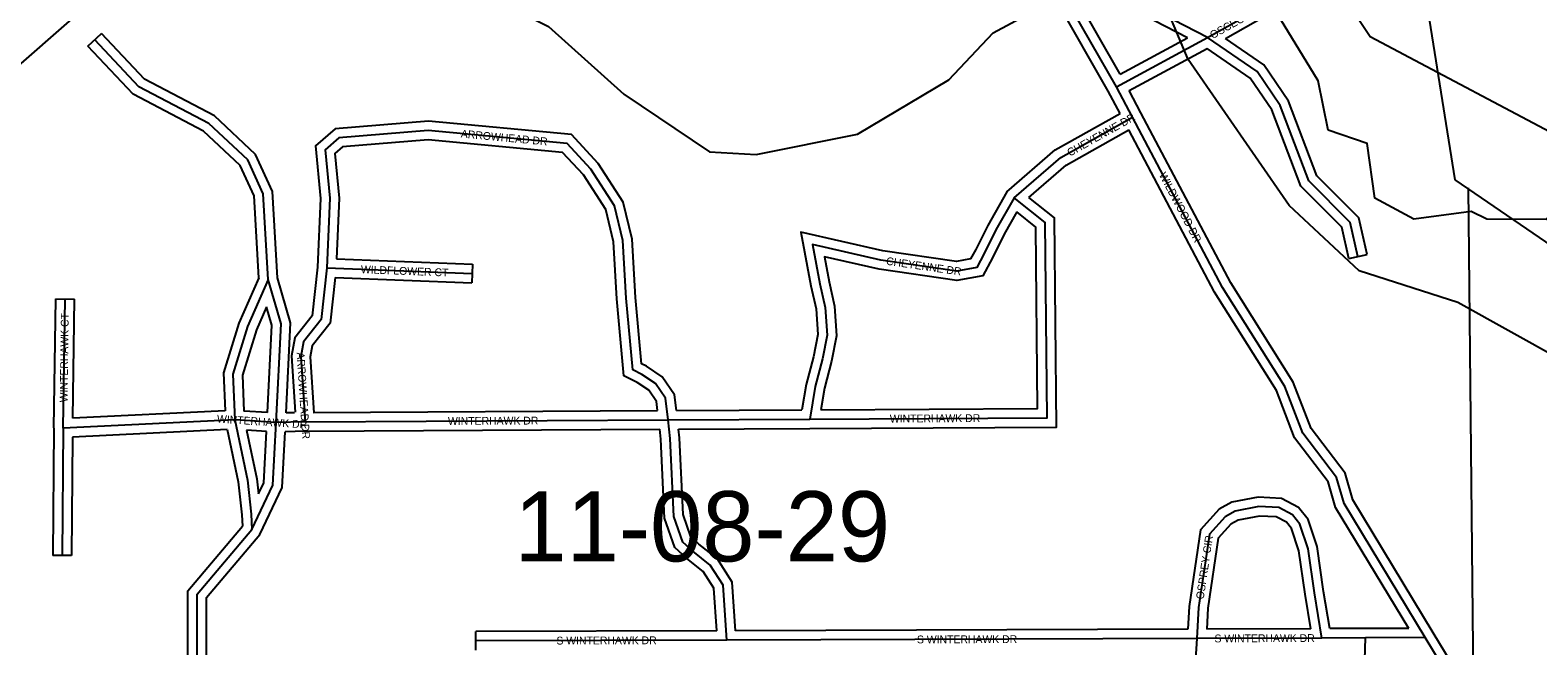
# Model space of a CAD drawing. Extents: x 418523 to 616617, y 1878279 to 2196743.
# Drawn here: x 542543 to 547376, y 1993528 to 1995501 of the extents above; entities that cross this region are included whole.
import ezdxf

# ---------------------------------------------------------------- set-up
doc = ezdxf.new("R2010")
doc.units = 0
for name, color, linetype in [('Level 1', 7, 'Continuous'), ('Level 2', 7, 'Continuous'), ('Level 31', 7, 'Continuous'), ('Level 32', 7, 'Continuous'), ('Level 34', 7, 'Continuous'), ('Level 5', 7, 'Continuous'), ('Level 7', 7, 'Continuous')]:
    doc.layers.add(name, color=color, linetype=linetype)

msp = doc.modelspace()

# ---------------------------------------------------------------- linework, layer by layer
at = {"layer": 'Level 1'}
for p, q in [((547111.499, 1995022.039), (546727.857, 1997414.894)), ((548365.764, 1994161.829), (547111.499, 1995022.039)), ((547153.448, 1994995.962), (547175.203, 1992709.866))]:
    msp.add_line(p, q, dxfattribs=at)
at = {"layer": 'Level 31'}
for p, q in [((546025.574, 1995319.952), (545861.215, 1995607.01)), ((546317.797, 1995477.631), (546520.458, 1995591.213)), ((546025.574, 1995319.952), (546317.797, 1995477.631)), ((546077.289, 1995222.7), (546025.574, 1995319.952)), ((543493.482, 1994739.246), (543475.434, 1994574.625)), ((543493.482, 1994739.246), (543959.603, 1994721.451)), ((542648.973, 1994226.181), (542654.693, 1994640.007)), ((543198.959, 1994252.483), (542648.973, 1994226.181)), ((543331.81, 1994243.711), (543198.959, 1994252.483)), ((543424.103, 1994246.336), (543331.81, 1994243.711)), ((543424.103, 1994246.336), (544587.992, 1994252.595)), ((544587.992, 1994252.595), (545042.446, 1994254.851)), ((542648.973, 1994226.181), (542645.809, 1993817.801)), ((544776.129, 1993546.888), (543971.229, 1993544.25)), ((546282.859, 1993551.797), (544776.129, 1993546.888)), ((546683.726, 1993553.508), (546282.859, 1993551.797)), ((546824.218, 1993553.816), (546683.726, 1993553.508)), ((547015.454, 1993554.701), (546824.218, 1993553.816))]:
    msp.add_line(p, q, dxfattribs=at)
for points in [[(546317.797, 1995477.631), (546026.498, 1995628.332), (545991.763, 1995677.531)], [(543306.262, 1994702.001), (543290.301, 1994977.339), (543240.528, 1995085.5), (543115.942, 1995202.618), (542891.147, 1995320.047), (542749.858, 1995470.311)], [(546799.632, 1994776.146), (546774.902, 1994884.591), (546641.791, 1995018.088), (546550.548, 1995260.194), (546476.031, 1995368.787), (546317.797, 1995477.631)], [(545697.552, 1994964.19), (545846.671, 1995093.567), (546077.289, 1995222.7)], [(547015.454, 1993554.701), (546755.73, 1993984.228), (546730.924, 1994067.581), (546622.889, 1994209.731), (546564.984, 1994359.731), (546365.825, 1994677.074), (546077.289, 1995222.7)], [(544587.992, 1994252.595), (544579.957, 1994322.078), (544547.754, 1994369.088), (544503.761, 1994398.316), (544474.63, 1994412.951), (544454.079, 1994642.118), (544442.59, 1994826.892), (544416.292, 1994938.615), (544340.222, 1995055.946), (544264.046, 1995138.366), (543819.249, 1995179.728), (543532.499, 1995156.242), (543488.619, 1995118.193), (543503.363, 1994962.501), (543493.482, 1994739.246)], [(545042.446, 1994254.851), (545802.939, 1994259.464), (545797.207, 1994884.976), (545697.552, 1994964.19)], [(545697.552, 1994964.19), (545639.209, 1994861.45), (545600.924, 1994785.196), (545577.641, 1994741.265), (545513.229, 1994729.457), (545270.417, 1994764.738), (545051.118, 1994814.861), (545074.52, 1994688.599), (545092.048, 1994612.178), (545097.807, 1994524.155), (545082.989, 1994447.831), (545059.572, 1994359.897), (545042.446, 1994254.851)], [(543306.262, 1994702.001), (543239.839, 1994552.014), (543193.069, 1994399.421), (543198.959, 1994252.483)], [(543331.81, 1994243.711), (543347.687, 1994560.046), (543306.262, 1994702.001)], [(543475.434, 1994574.625), (543419.054, 1994502.456), (543410.388, 1994456.001), (543424.103, 1994246.336)], [(543198.959, 1994252.483), (543239.909, 1994058.891), (543251.624, 1993950.121), (543254.014, 1993901.746)], [(544776.129, 1993546.888), (544764.295, 1993722.935), (544723.264, 1993787.427), (544667.582, 1993831.599), (544635.323, 1993860.79), (544606.079, 1993943.066), (544594.469, 1994192.571), (544587.992, 1994252.595)], [(543254.014, 1993901.746), (543321.363, 1994043.366), (543331.81, 1994243.711)], [(546683.726, 1993553.508), (546660.054, 1993698.315), (546639.544, 1993839.476), (546613.141, 1993918.468), (546589.762, 1993947.995), (546546.067, 1993971.4), (546481.698, 1993974.501), (546405.542, 1993959.819), (546373.459, 1993942.096), (546323.503, 1993886.606), (546288.55, 1993651.786), (546282.859, 1993551.797)], [(543159.176, 1992660.142), (543151.51, 1992951.821), (543102.403, 1993277.083), (543077.426, 1993302.253), (543078.633, 1993693.911), (543254.014, 1993901.746)], [(546282.859, 1993551.797), (546273.849, 1993401.996), (546329.35, 1993190.545), (546384.956, 1993120.192), (546504.977, 1993061.284), (546648.315, 1993058.311), (546715.654, 1993093.384), (546788.708, 1993237.539), (546820.734, 1993448.729), (546824.218, 1993553.816)], [(547320.349, 1993169.771), (547129.064, 1993366.351), (547015.454, 1993554.701)]]:
    msp.add_lwpolyline(points, dxfattribs=at)
at = {"layer": 'Level 32'}
for p, q in [((546037.073, 1995360.246), (545887.25, 1995621.916)), ((545999.306, 1995305.451), (545835.18, 1995592.102)), ((546374.517, 1995475.027), (546535.126, 1995565.041)), ((542728.002, 1995449.761), (542771.714, 1995490.862)), ((546037.074, 1995360.246), (546253.586, 1995477.072)), ((546066.063, 1995307.709), (546315.904, 1995442.52)), ((546103.779, 1995236.786), (546066.063, 1995307.709)), ((546037.019, 1995234.532), (545999.306, 1995305.451)), ((546770.382, 1994769.476), (546828.882, 1994782.816)), ((543463.554, 1994741.541), (543446.543, 1994586.371)), ((543524.789, 1994768.071), (543960.748, 1994751.429)), ((543960.748, 1994751.429), (543958.459, 1994691.471)), ((543520.259, 1994708.2), (543504.325, 1994562.874)), ((543520.259, 1994708.2), (543958.459, 1994691.471)), ((542618.976, 1994226.596), (542624.695, 1994640.422)), ((542624.695, 1994640.422), (542684.691, 1994639.592)), ((542679.413, 1994257.671), (542684.691, 1994639.592)), ((543167.79, 1994281.026), (542679.413, 1994257.671)), ((543303.375, 1994275.654), (543227.856, 1994280.641)), ((543390.198, 1994275.384), (543363.401, 1994274.621)), ((543450.537, 1994276.479), (544554.344, 1994282.414)), ((544614.709, 1994282.727), (545016.921, 1994284.725)), ((542618.974, 1994226.413), (542615.809, 1993818.033)), ((542678.754, 1994197.569), (542675.809, 1993817.568)), ((543174.893, 1994221.296), (542678.754, 1994197.57)), ((543300.309, 1994215.724), (543236.509, 1994219.937)), ((543424.612, 1994216.337), (543360.329, 1994214.508)), ((543424.612, 1994216.337), (544561.071, 1994222.447)), ((544621.388, 1994222.758), (545042.596, 1994224.851)), ((542675.809, 1993817.568), (542615.809, 1993818.033)), ((544744.053, 1993576.782), (543971.131, 1993574.25)), ((543971.328, 1993514.249), (543971.131, 1993574.25)), ((546254.514, 1993581.704), (544804.177, 1993576.979)), ((546648.448, 1993583.357), (546314.625, 1993581.932)), ((546824.152, 1993583.816), (546709.212, 1993583.563)), ((546962.403, 1993584.455), (546824.079, 1993583.816))]:
    msp.add_line(p, q, dxfattribs=at)
for points in [[(546253.585, 1995477.072), (546006.212, 1995605.05), (545967.255, 1995660.227)], [(543336.016, 1994707.135), (543319.924, 1994984.732), (543265.336, 1995103.353), (543133.487, 1995227.301), (542909.531, 1995344.291), (542771.714, 1995490.862)], [(546828.882, 1994782.816), (546802.235, 1994899.669), (546667.589, 1995034.703), (546577.339, 1995274.173), (546497.619, 1995390.351), (546374.517, 1995475.027)], [(543275.893, 1994707.511), (543260.679, 1994969.946), (543215.719, 1995067.646), (543098.397, 1995177.936), (542872.763, 1995295.803), (542728.002, 1995449.761)], [(546770.382, 1994769.476), (546747.569, 1994869.514), (546615.992, 1995001.472), (546523.755, 1995246.215), (546454.444, 1995347.224), (546315.904, 1995442.52)], [(545674.006, 1994983.477), (545829.332, 1995118.241), (546037.019, 1995234.532)], [(547041.126, 1993570.224), (546783.389, 1993996.466), (546758.119, 1994081.38), (546649.347, 1994224.499), (546591.932, 1994373.231), (546391.826, 1994692.081), (546103.81, 1995236.724)], [(544614.709, 1994282.727), (544608.906, 1994332.904), (544569.209, 1994390.851), (544518.851, 1994424.308), (544503.019, 1994432.261), (544483.996, 1994644.389), (544472.375, 1994831.291), (544444.3, 1994950.562), (544363.997, 1995074.421), (544278.274, 1995167.173), (543819.414, 1995209.843), (543520.263, 1995185.341), (543457.295, 1995130.741), (543473.299, 1994961.747), (543463.554, 1994741.541)], [(545744.495, 1994965.198), (545864.01, 1995068.892), (546065.135, 1995181.508)], [(546962.404, 1993584.455), (546728.071, 1993971.991), (546703.73, 1994053.781), (546596.433, 1994194.961), (546538.038, 1994346.231), (546339.824, 1994662.067), (546065.135, 1995181.509)], [(544554.344, 1994282.414), (544551.009, 1994311.253), (544526.297, 1994347.325), (544488.671, 1994372.322), (544446.24, 1994393.638), (544424.161, 1994639.846), (544412.805, 1994822.493), (544388.283, 1994926.668), (544316.447, 1995037.471), (544249.819, 1995109.558), (543819.084, 1995149.613), (543544.734, 1995127.143), (543519.943, 1995105.646), (543533.426, 1994963.256), (543524.789, 1994768.072)], [(545674.005, 1994983.477), (545612.742, 1994875.597), (545574.262, 1994798.953), (545557.938, 1994768.153), (545512.667, 1994759.855), (545275.924, 1994794.254), (545013.3, 1994854.278), (545045.137, 1994682.51), (545062.268, 1994607.818), (545067.617, 1994526.066), (545053.734, 1994454.558), (545030.2, 1994366.186), (545016.921, 1994284.725)], [(545042.629, 1994224.851), (545833.214, 1994229.646), (545827.075, 1994899.558), (545744.496, 1994965.198)], [(545706.329, 1994918.888), (545665.675, 1994847.302), (545627.587, 1994771.44), (545597.344, 1994714.376), (545513.791, 1994699.06), (545264.909, 1994735.223), (545088.934, 1994775.442), (545103.904, 1994694.689), (545121.828, 1994616.539), (545127.997, 1994522.243), (545112.244, 1994441.104), (545088.944, 1994353.608), (545077.769, 1994285.066)], [(545077.77, 1994285.066), (545772.664, 1994289.282), (545767.339, 1994870.393), (545706.329, 1994918.888)], [(543275.892, 1994707.511), (543211.681, 1994562.521), (543162.887, 1994403.326), (543167.79, 1994281.027)], [(543363.401, 1994274.621), (543377.904, 1994563.593), (543336.016, 1994707.135)], [(543300.458, 1994614.801), (543267.996, 1994541.506), (543223.25, 1994395.515), (543227.856, 1994280.641)], [(543303.375, 1994275.654), (543317.471, 1994556.497), (543300.458, 1994614.801)], [(543446.543, 1994586.371), (543390.904, 1994515.156), (543380.205, 1994457.8), (543392.009, 1994277.372)], [(543504.325, 1994562.874), (543447.203, 1994489.757), (543440.569, 1994454.201), (543452.304, 1994274.832)], [(543174.893, 1994221.296), (543210.243, 1994054.168), (543221.704, 1993947.772), (543223.467, 1993912.066)], [(543236.508, 1994219.937), (543269.574, 1994063.614), (543274.782, 1994015.268)], [(543274.782, 1994015.268), (543291.713, 1994050.875), (543300.309, 1994215.724)], [(543279.443, 1993885.361), (543351.013, 1994035.859), (543360.329, 1994214.508)], [(544744.053, 1993576.783), (544734.876, 1993713.288), (544700.663, 1993767.062), (544648.174, 1993808.701), (544609.586, 1993843.618), (544576.319, 1993937.219), (544564.544, 1994190.263), (544561.071, 1994222.447)], [(544804.176, 1993576.979), (544793.715, 1993732.582), (544745.864, 1993807.792), (544686.989, 1993854.497), (544661.059, 1993877.961), (544635.841, 1993948.913), (544624.394, 1994194.881), (544621.388, 1994222.758)], [(546709.213, 1993583.564), (546689.705, 1993702.891), (546668.848, 1993846.443), (546639.926, 1993932.968), (546609.416, 1993971.501), (546554.269, 1994001.04), (546479.549, 1994004.641), (546395.195, 1993988.378), (546354.538, 1993965.917), (546295.159, 1993899.961), (546258.675, 1993654.853), (546254.514, 1993581.705)], [(543128.198, 1992696.978), (543121.569, 1992949.176), (543074.202, 1993262.911), (543047.388, 1993289.932), (543048.666, 1993704.917), (543223.467, 1993912.066)], [(546648.448, 1993583.357), (546630.404, 1993693.737), (546610.242, 1993832.509), (546586.356, 1993903.968), (546570.108, 1993924.489), (546537.865, 1993941.76), (546483.846, 1993944.362), (546415.889, 1993931.261), (546392.381, 1993918.275), (546351.847, 1993873.25), (546318.425, 1993648.719), (546314.625, 1993581.932)], [(543188.595, 1992682.665), (543181.451, 1992954.465), (543130.604, 1993291.256), (543107.465, 1993314.574), (543108.599, 1993682.904), (543279.442, 1993885.36)], [(547341.85, 1993190.694), (547152.971, 1993384.801), (547041.144, 1993570.196)]]:
    msp.add_lwpolyline(points, dxfattribs=at)
at = {"layer": 'Level 5'}
for points in [[(547703.852, 1994810.315), (547520.547, 1994844.243), (547429.114, 1994927.904), (547404.004, 1994894.653), (547212.269, 1994895.281), (547162.317, 1994920.451), (546978.854, 1994896.027), (546853.999, 1994963.117), (546829.575, 1995138.271), (546704.662, 1995180.351), (546671.839, 1995338.834), (546539.141, 1995556.007), (546398.671, 1995939.935)], [(541797.106, 1993403.886), (541799.364, 1994095.803), (541749.632, 1994187.665), (541767.545, 1994571.074), (541859.934, 1994787.53), (542018.874, 1994962.096), (542712.76, 1995568.399), (542954.964, 1995709.336), (543263.411, 1995700.019), (543471.498, 1995607.63), (544021.69, 1995605.826), (544204.797, 1995513.546), (544445.866, 1995296.015), (544720.386, 1995111.734), (544870.399, 1995102.906), (545195.716, 1995168.551), (545488.08, 1995342.659), (545630.281, 1995492.264), (546089.568, 1995740.876), (546098.037, 1995782.527)]]:
    msp.add_lwpolyline(points, dxfattribs=at)
at = {"layer": 'Level 7'}
for points in [[(547703.852, 1994810.315), (547662.629, 1994960.497), (547504.792, 1995127.75), (546839.029, 1995480.03), (546656.51, 1995755.723), (546507.73, 1996156.361), (546334.914, 1996848.825), (545978.215, 1997400.173), (545911.624, 1997425.413), (545488.164, 1997951.971), (544924.454, 1998937.496), (544858.359, 1999112.76), (544634.248, 1999421.954), (544210.57, 1999873.49), (543994.73, 2000157.613), (543887.014, 2000366.377), (543779.685, 2000683.523), (543664.873, 2001275.766), (543623.291, 2001300.906), (543566.6, 2001817.957)], [(548100.729, 1993800.306), (548009.196, 1993850.656), (547976.144, 1993942.448), (547452.553, 1994444.333), (547119.691, 1994628.813), (546803.232, 1994729.861), (546578.833, 1994938.983), (546255.217, 1995406.871), (546098.037, 1995782.527)]]:
    msp.add_lwpolyline(points, dxfattribs=at)

# ---------------------------------------------------------------- texts
at = {"layer": 'Level 2'}
msp.add_text('11-08-29', height=225, dxfattribs=at).set_placement((544095.381, 1993798.9))
at = {"layer": 'Level 34'}
for s, height, rotation, p in [('OSCEOLA TRL', 24.99916, 29.267833, (546333.749, 1995472.246)), ('CHEYENNE DR', 25, 29.245558, (545876.161, 1995095.756)), ('ARROWHEAD DR', 25, 354.686469, (543922.887, 1995157.538)), ('WILDWOOD DR', 25, 297.869597, (546161.036, 1995037.596)), ('WILDFLOWER CT', 25, 357.813081, (543602.848, 1994722.564)), ('CHEYENNE DR', 25, 351.731917, (545285.766, 1994749.879)), ('WINTERHAWK CT', 25, 89.207236, (542662.612, 1994308.681)), ('ARROWHEAD DR', 25, 273.741661, (543397.064, 1994468.212)), ('WINTERHAWK DR', 25, 356.22105, (543141.05, 1994243.783)), ('WINTERHAWK DR', 25, 0.307375, (543882.336, 1994236.302)), ('WINTERHAWK DR', 25, 0.3468, (545298.99, 1994243.91)), ('OSPREY CIR', 25, 81.532683, (546304.825, 1993676.234)), ('S WINTERHAWK DR', 25, 0.187019, (544230.098, 1993532.601)), ('S WINTERHAWK DR', 25, 0.185967, (545385.914, 1993536.376)), ('S WINTERHAWK DR', 24.99916, 0.243736, (546339.736, 1993539.544))]:
    msp.add_text(s, height=height, rotation=rotation, dxfattribs=at).set_placement(p)

doc.saveas('drawing.dxf')
